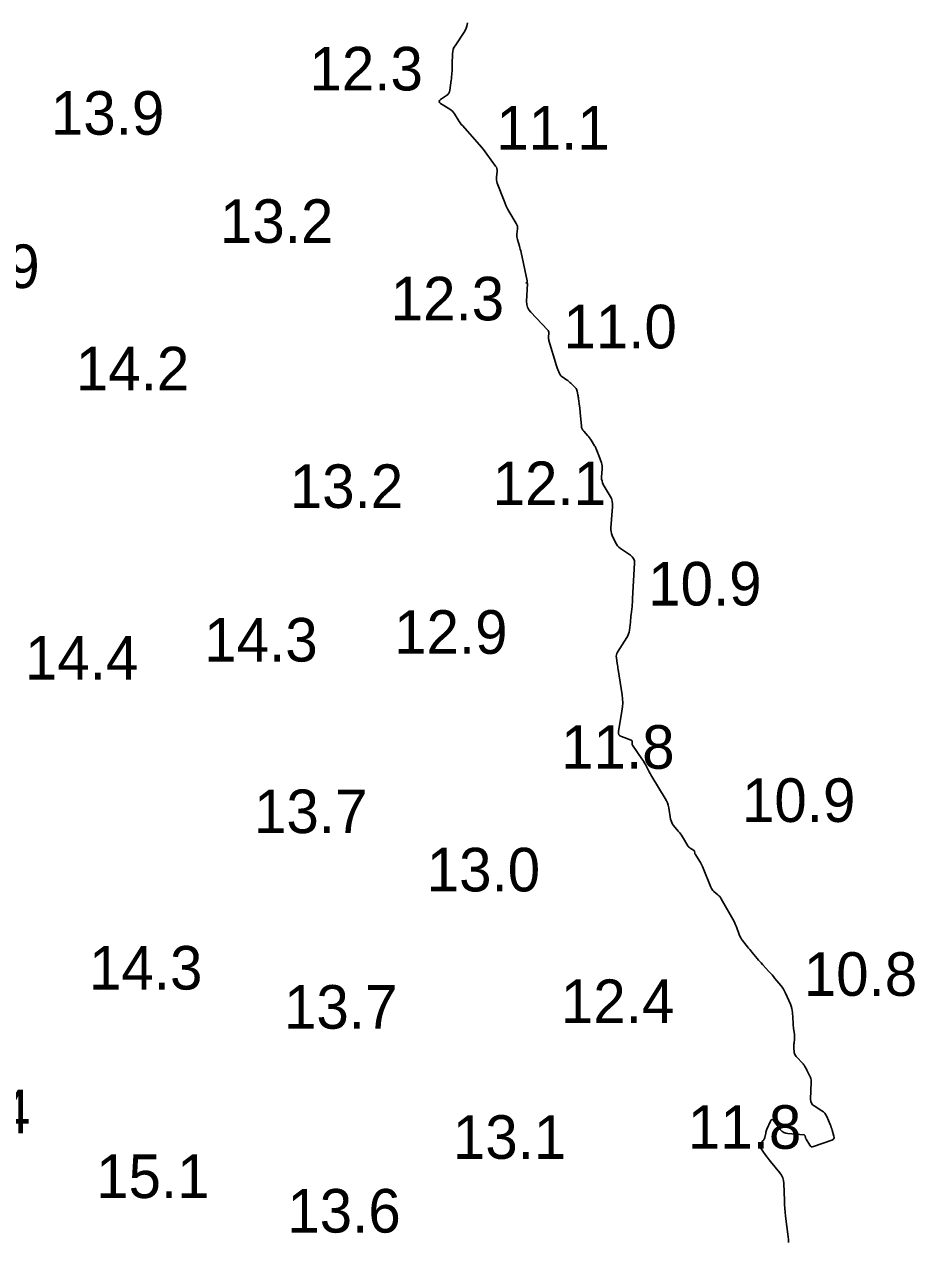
# Model space of a CAD drawing. Extents: x 815352 to 820877, y 582403 to 597439.
# Drawn here: x 820547.4 to 820649.6, y 591396.5 to 591536 of the extents above; entities that cross this region are included whole.
import ezdxf

# ---------------------------------------------------------------- set-up
doc = ezdxf.new("R2010")
doc.units = 0
doc.layers.add('V-CONT-EL12', color=7, linetype='Continuous')
doc.layers.add('V-TOPO-SOUN', color=7, linetype='Continuous')

msp = doc.modelspace()

# ---------------------------------------------------------------- linework, layer by layer
at = {"layer": 'V-CONT-EL12'}
msp.add_lwpolyline([(820635.09, 591396.31), (820635.08, 591396.63), (820635.05, 591396.96), (820634.75, 591399.33), (820634.7, 591399.77), (820634.66, 591400.21), (820634.63, 591400.65), (820634.61, 591401.1), (820634.56, 591403.05), (820634.52, 591403.4), (820634.43, 591403.72), (820634.29, 591404.02), (820634.09, 591404.3), (820633.02, 591405.59), (820632.88, 591405.76), (820632.75, 591405.93), (820632.62, 591406.1), (820632.5, 591406.27), (820631.8, 591407.28), (820631.78, 591407.3), (820631.78, 591407.33), (820631.77, 591407.35), (820631.77, 591407.38), (820631.79, 591407.49), (820631.8, 591407.52), (820631.8, 591407.54), (820631.82, 591407.57), (820631.83, 591407.59), (820632.18, 591407.98), (820632.24, 591408.06), (820632.28, 591408.14), (820632.32, 591408.23), (820632.35, 591408.32), (820632.47, 591408.84), (820632.5, 591408.95), (820632.53, 591409.07), (820632.57, 591409.18), (820632.61, 591409.29), (820633, 591410.2), (820633.09, 591410.35), (820633.18, 591410.4), (820633.29, 591410.37), (820633.41, 591410.25), (820634.14, 591409.27), (820634.32, 591409.08), (820634.53, 591408.93), (820634.76, 591408.84), (820635.02, 591408.79), (820636.85, 591408.64), (820636.89, 591408.63), (820636.93, 591408.61), (820636.96, 591408.57), (820636.98, 591408.53), (820637.04, 591408.33), (820637.05, 591408.28), (820637.07, 591408.24), (820637.09, 591408.19), (820637.12, 591408.15), (820637.51, 591407.45), (820637.59, 591407.34), (820637.69, 591407.28), (820637.81, 591407.26), (820637.94, 591407.29), (820640.05, 591408.05), (820640.19, 591408.12), (820640.27, 591408.22), (820640.31, 591408.35), (820640.28, 591408.5), (820640.09, 591409.17), (820640.04, 591409.34), (820639.98, 591409.5), (820639.92, 591409.67), (820639.86, 591409.83), (820639.47, 591410.75), (820639.37, 591410.95), (820639.24, 591411.13), (820639.09, 591411.28), (820638.91, 591411.41), (820638.02, 591411.96), (820637.84, 591412.1), (820637.71, 591412.28), (820637.64, 591412.48), (820637.62, 591412.72), (820637.7, 591414.68), (820637.7, 591414.82), (820637.68, 591414.96), (820637.64, 591415.09), (820637.59, 591415.22), (820637.31, 591415.83), (820637.27, 591415.91), (820637.23, 591416), (820637.18, 591416.08), (820637.14, 591416.16), (820636.96, 591416.48), (820636.91, 591416.56), (820636.86, 591416.64), (820636.81, 591416.71), (820636.75, 591416.78), (820635.96, 591417.64), (820635.88, 591417.74), (820635.81, 591417.85), (820635.77, 591417.97), (820635.75, 591418.1), (820635.71, 591418.65), (820635.7, 591418.77), (820635.7, 591418.9), (820635.71, 591419.03), (820635.72, 591419.16), (820635.77, 591419.67), (820635.78, 591419.8), (820635.78, 591419.93), (820635.77, 591420.06), (820635.76, 591420.19), (820635.66, 591420.85), (820635.64, 591421.01), (820635.63, 591421.16), (820635.61, 591421.32), (820635.6, 591421.47), (820635.54, 591422.66), (820635.52, 591422.91), (820635.47, 591423.15), (820635.4, 591423.39), (820635.31, 591423.62), (820634.75, 591424.9), (820634.64, 591425.13), (820634.51, 591425.36), (820634.36, 591425.58), (820634.2, 591425.78), (820633.53, 591426.59), (820633.36, 591426.79), (820633.19, 591426.99), (820633.02, 591427.18), (820632.84, 591427.38), (820632.08, 591428.2), (820631.93, 591428.37), (820631.78, 591428.53), (820631.64, 591428.7), (820631.5, 591428.87), (820630.92, 591429.56), (820630.78, 591429.72), (820630.65, 591429.89), (820630.51, 591430.06), (820630.38, 591430.23), (820629.82, 591430.93), (820629.7, 591431.09), (820629.6, 591431.26), (820629.51, 591431.44), (820629.43, 591431.62), (820629.16, 591432.38), (820629.09, 591432.57), (820629.01, 591432.75), (820628.93, 591432.93), (820628.83, 591433.11), (820627.36, 591435.73), (820627.28, 591435.86), (820627.19, 591435.98), (820627.09, 591436.08), (820626.98, 591436.18), (820626.53, 591436.57), (820626.42, 591436.67), (820626.33, 591436.78), (820626.25, 591436.9), (820626.19, 591437.04), (820625.22, 591439.41), (820625.15, 591439.57), (820625.08, 591439.72), (820624.99, 591439.87), (820624.9, 591440.02), (820624.4, 591440.79), (820624.37, 591440.83), (820624.35, 591440.88), (820624.34, 591440.93), (820624.33, 591440.97), (820624.3, 591441.17), (820624.29, 591441.22), (820624.27, 591441.26), (820624.24, 591441.29), (820624.2, 591441.32), (820623.8, 591441.55), (820623.72, 591441.6), (820623.65, 591441.66), (820623.59, 591441.72), (820623.54, 591441.8), (820622.92, 591442.83), (820622.81, 591443.01), (820622.69, 591443.17), (820622.57, 591443.34), (820622.43, 591443.5), (820621.9, 591444.12), (820621.77, 591444.29), (820621.68, 591444.46), (820621.61, 591444.65), (820621.56, 591444.84), (820621.34, 591446.16), (820621.28, 591446.45), (820621.2, 591446.72), (820621.08, 591446.98), (820620.94, 591447.24), (820619.4, 591449.76), (820619.3, 591449.93), (820619.2, 591450.1), (820619.11, 591450.27), (820619.01, 591450.44), (820618.66, 591451.13), (820618.57, 591451.3), (820618.47, 591451.47), (820618.37, 591451.63), (820618.26, 591451.79), (820617.18, 591453.35), (820617.16, 591453.4), (820617.14, 591453.45), (820617.13, 591453.5), (820617.13, 591453.56), (820617.14, 591453.78), (820617.14, 591453.83), (820617.12, 591453.87), (820617.09, 591453.9), (820617.05, 591453.93), (820615.92, 591454.33), (820615.75, 591454.42), (820615.63, 591454.55), (820615.58, 591454.71), (820615.58, 591454.91), (820615.97, 591457.26), (820616.03, 591457.73), (820616.06, 591458.19), (820616.04, 591458.65), (820615.99, 591459.12), (820615.54, 591462.02), (820615.51, 591462.19), (820615.49, 591462.36), (820615.46, 591462.53), (820615.44, 591462.7), (820615.34, 591463.38), (820615.33, 591463.54), (820615.35, 591463.7), (820615.4, 591463.86), (820615.47, 591464.01), (820616.55, 591465.71), (820616.66, 591465.9), (820616.74, 591466.11), (820616.8, 591466.32), (820616.84, 591466.54), (820616.94, 591467.45), (820616.96, 591467.67), (820616.99, 591467.9), (820617.01, 591468.13), (820617.04, 591468.35), (820617.13, 591469.27), (820617.15, 591469.5), (820617.17, 591469.73), (820617.19, 591469.96), (820617.2, 591470.19), (820617.42, 591474.21), (820617.4, 591474.5), (820617.32, 591474.75), (820617.16, 591474.97), (820616.94, 591475.16), (820615.8, 591475.92), (820615.62, 591476.06), (820615.47, 591476.21), (820615.34, 591476.39), (820615.24, 591476.59), (820614.87, 591477.42), (820614.79, 591477.63), (820614.74, 591477.85), (820614.72, 591478.07), (820614.72, 591478.29), (820614.9, 591480.69), (820614.9, 591481.01), (820614.85, 591481.33), (820614.76, 591481.63), (820614.62, 591481.92), (820613.84, 591483.26), (820613.75, 591483.46), (820613.69, 591483.66), (820613.65, 591483.87), (820613.65, 591484.08), (820613.72, 591485.04), (820613.72, 591485.22), (820613.7, 591485.39), (820613.67, 591485.57), (820613.62, 591485.74), (820613.33, 591486.56), (820613.29, 591486.66), (820613.25, 591486.76), (820613.22, 591486.86), (820613.18, 591486.95), (820613.02, 591487.34), (820612.98, 591487.43), (820612.94, 591487.52), (820612.89, 591487.61), (820612.84, 591487.7), (820612.45, 591488.33), (820612.36, 591488.46), (820612.27, 591488.59), (820612.17, 591488.71), (820612.07, 591488.83), (820611.59, 591489.36), (820611.48, 591489.5), (820611.41, 591489.64), (820611.35, 591489.8), (820611.33, 591489.96), (820611.18, 591491.51), (820611.17, 591491.68), (820611.15, 591491.86), (820611.13, 591492.04), (820611.11, 591492.22), (820611, 591493.08), (820610.99, 591493.19), (820610.97, 591493.3), (820610.95, 591493.41), (820610.93, 591493.52), (820610.84, 591493.96), (820610.81, 591494.07), (820610.77, 591494.17), (820610.71, 591494.26), (820610.64, 591494.34), (820610.1, 591494.87), (820609.99, 591494.97), (820609.88, 591495.07), (820609.76, 591495.17), (820609.63, 591495.26), (820609.07, 591495.65), (820608.98, 591495.73), (820608.91, 591495.81), (820608.85, 591495.9), (820608.8, 591496), (820608.63, 591496.43), (820608.58, 591496.53), (820608.54, 591496.64), (820608.51, 591496.75), (820608.47, 591496.86), (820607.6, 591499.77), (820607.58, 591499.88), (820607.56, 591499.98), (820607.55, 591500.09), (820607.56, 591500.19), (820607.58, 591500.62), (820607.58, 591500.73), (820607.56, 591500.83), (820607.51, 591500.91), (820607.45, 591501), (820605.51, 591503.02), (820605.29, 591503.29), (820605.14, 591503.59), (820605.05, 591503.92), (820605.03, 591504.27), (820605.13, 591506.28), (820605.13, 591506.35), (820605.1, 591506.39), (820605.05, 591506.4), (820604.98, 591506.38), (820605.05, 591506.42), (820605.09, 591506.47), (820605.11, 591506.54), (820605.1, 591506.62), (820604.41, 591509.88), (820604.37, 591510.06), (820604.32, 591510.24), (820604.27, 591510.42), (820604.22, 591510.6), (820603.98, 591511.37), (820603.94, 591511.52), (820603.91, 591511.67), (820603.91, 591511.82), (820603.92, 591511.98), (820603.99, 591512.6), (820603.99, 591512.75), (820603.98, 591512.9), (820603.93, 591513.04), (820603.86, 591513.18), (820603.02, 591514.6), (820602.85, 591514.89), (820602.71, 591515.18), (820602.57, 591515.48), (820602.45, 591515.79), (820601.67, 591517.84), (820601.62, 591518), (820601.59, 591518.17), (820601.58, 591518.33), (820601.58, 591518.5), (820601.65, 591519.17), (820601.65, 591519.33), (820601.62, 591519.49), (820601.57, 591519.64), (820601.48, 591519.78), (820600.49, 591521.15), (820600.29, 591521.42), (820600.08, 591521.69), (820599.86, 591521.95), (820599.64, 591522.21), (820597.67, 591524.42), (820597.54, 591524.57), (820597.42, 591524.73), (820597.3, 591524.9), (820597.19, 591525.07), (820596.78, 591525.76), (820596.67, 591525.93), (820596.54, 591526.08), (820596.39, 591526.21), (820596.23, 591526.32), (820595.18, 591526.97), (820595.05, 591527.07), (820595.01, 591527.18), (820595.05, 591527.3), (820595.17, 591527.41), (820595.84, 591527.87), (820595.99, 591528), (820596.1, 591528.14), (820596.18, 591528.31), (820596.23, 591528.5), (820596.39, 591529.63), (820596.41, 591529.78), (820596.42, 591529.94), (820596.44, 591530.09), (820596.45, 591530.24), (820596.49, 591530.86), (820596.5, 591531.01), (820596.51, 591531.17), (820596.52, 591531.32), (820596.52, 591531.47), (820596.54, 591532.67), (820596.56, 591532.91), (820596.62, 591533.15), (820596.71, 591533.37), (820596.83, 591533.59), (820597.88, 591535.15), (820598.07, 591535.49), (820598.2, 591535.84), (820598.27, 591536.22)], dxfattribs=at)

# ---------------------------------------------------------------- texts
at = {"layer": 'V-TOPO-SOUN'}
for s, p in [('12.3 ', (820580.13, 591528.46)), ('13.9 ', (820550.47, 591523.38)), ('11.1 ', (820601.56, 591521.67)), ('13.2 ', (820569.86, 591510.97)), ('14.9 ', (820536.17, 591505.79)), ('12.3 ', (820589.45, 591502.08)), ('11.0 ', (820609.26, 591498.87)), ('14.2 ', (820553.33, 591494.05)), ('13.2 ', (820577.87, 591480.56)), ('12.1 ', (820601.14, 591480.89)), ('10.9 ', (820618.98, 591469.37)), ('12.9 ', (820589.84, 591463.83)), ('14.3 ', (820568.06, 591462.94)), ('14.4 ', (820547.49, 591460.88)), ('11.8 ', (820609, 591450.64)), ('10.9 ', (820629.74, 591444.54)), ('13.7 ', (820573.77, 591443.26)), ('13.0 ', (820593.58, 591436.57)), ('14.3 ', (820554.84, 591425.31)), ('10.8 ', (820636.83, 591424.59)), ('13.7 ', (820577.21, 591420.82)), ('12.4 ', (820608.97, 591421.47)), ('14.4 ', (820535.12, 591408.81)), ('11.8 ', (820623.54, 591407.04)), ('13.1 ', (820596.58, 591405.89)), ('15.1 ', (820555.66, 591401.39)), ('13.6 ', (820577.59, 591397.43))]:
    msp.add_text(s, height=5, dxfattribs=at).set_placement(p)

doc.saveas('drawing.dxf')
